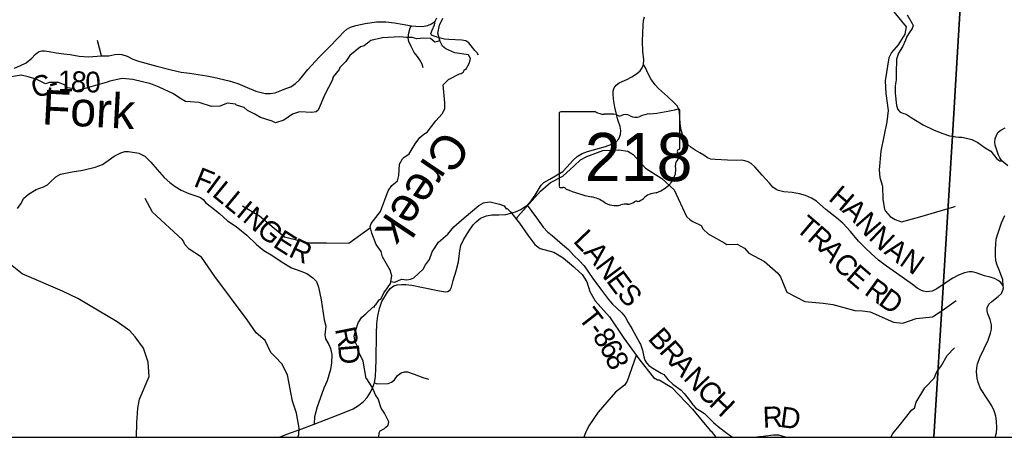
# Model space of a CAD drawing. Extents: x -1.8 to 75.7, y -2 to 25.
# Drawn here: x 3.564 to 6.256, y 14.1 to 15.242 of the extents above; entities that cross this region are included whole.
import ezdxf

# ---------------------------------------------------------------- set-up
doc = ezdxf.new("R2010")
doc.units = 0
for name, color, linetype in [('GM_X_County_Road', 7, 'Continuous'), ('GM_X_County_Road_Text', 7, 'Continuous'), ('GM_X_Minor_River', 7, 'Continuous'), ('GM_X_Minor_River_Text', 7, 'Continuous'), ('GM_X_State_Location', 7, 'Continuous'), ('GM_X_State_Route', 7, 'Continuous'), ('GM_X_State_Shield', 7, 'Continuous'), ('GM_X_Township', 7, 'Continuous'), ('GM_X_Township_Road', 7, 'Continuous'), ('GM_X_Township_Road_Text', 7, 'Continuous'), ('GM_X_Township_ROW', 7, 'Continuous'), ('SH_Data', 7, 'Continuous')]:
    doc.layers.add(name, color=color, linetype=linetype)

msp = doc.modelspace()

# ---------------------------------------------------------------- linework, layer by layer
at = {"layer": 'GM_X_County_Road'}
for points in [[(3.5499, 15.1095), (3.5641, 15.116), (3.581, 15.1246), (3.5971, 15.1374), (3.6064, 15.1467), (3.6118, 15.1512), (3.6167, 15.1549), (3.6239, 15.1567), (3.6315, 15.157), (3.6439, 15.1549), (3.6636, 15.1512), (3.6843, 15.1493), (3.7013, 15.147), (3.726, 15.1425), (3.752, 15.1405), (3.7874, 15.143), (3.8078, 15.143), (3.8234, 15.1467), (3.8334, 15.1479), (3.8432, 15.147), (3.8572, 15.1425), (3.873, 15.1342), (3.8883, 15.1288), (3.9383, 15.1153), (3.9779, 15.1049), (4.0053, 15.0984), (4.0276, 15.096), (4.0521, 15.0921), (4.0753, 15.0891), (4.0939, 15.0851), (4.1363, 15.0746), (4.1602, 15.0677), (4.186, 15.0565), (4.2095, 15.0467), (4.2274, 15.0418), (4.2352, 15.0405), (4.2486, 15.04), (4.2623, 15.0421), (4.2802, 15.0493), (4.2909, 15.0537), (4.3047, 15.059), (4.3182, 15.0677), (4.3284, 15.0779), (4.3368, 15.0879), (4.3514, 15.1058), (4.3824, 15.1393), (4.4079, 15.1649), (4.4366, 15.1944), (4.45, 15.2091), (4.4582, 15.2163), (4.4682, 15.2221), (4.4826, 15.2261), (4.5082, 15.2319), (4.5391, 15.2363), (4.5647, 15.2361), (4.588, 15.2337), (4.6098, 15.2298), (4.6347, 15.2258), (4.6468, 15.2242), (4.664, 15.2237), (4.6796, 15.2263), (4.6896, 15.2309), (4.6999, 15.2381), (4.704, 15.247)], [(5.9902, 15.2557), (6.0037, 15.232), (6.0063, 15.2263), (6.0033, 15.2179), (5.9953, 15.206), (5.9887, 15.1967), (5.9858, 15.1862), (5.9769, 15.1678), (5.9661, 15.1503), (5.9612, 15.1342), (5.9602, 15.0962), (5.9603, 15.0776), (5.9574, 15.0615), (5.9572, 15.041), (5.9607, 15.0072), (5.9642, 14.9968), (5.9712, 14.9894), (5.9805, 14.9856), (5.9872, 14.9841), (6.0006, 14.9747), (6.0126, 14.9675), (6.0335, 14.9546), (6.0639, 14.9404), (6.0878, 14.9309), (6.106, 14.925), (6.1136, 14.9235), (6.1229, 14.9216), (6.1313, 14.9213)], [(6.0996, 14.5252), (6.0918, 14.52), (6.0887, 14.5179), (6.0711, 14.506), (6.0582, 14.4999), (6.0513, 14.4991), (6.0427, 14.4983), (6.035, 14.4997), (6.0293, 14.5017), (6.0176, 14.5082), (6.0046, 14.5182), (5.9608, 14.5494), (5.9338, 14.5685), (5.9117, 14.5847), (5.8922, 14.602), (5.8749, 14.6184), (5.8571, 14.6367), (5.8354, 14.6631), (5.814, 14.6854), (5.7966, 14.7004), (5.768, 14.7233), (5.742, 14.7455), (5.7282, 14.7542), (5.7122, 14.7611), (5.6957, 14.7655), (5.6754, 14.7694), (5.6525, 14.7716), (5.6385, 14.7753), (5.6316, 14.7781), (5.6227, 14.7846), (5.6134, 14.795), (5.5933, 14.8173), (5.5738, 14.8396), (5.5636, 14.8485), (5.5553, 14.8534), (5.5462, 14.8565), (5.5369, 14.8581), (5.5229, 14.8575), (5.4989, 14.8577), (5.4648, 14.8597), (5.453, 14.8611), (5.4443, 14.8644), (5.4338, 14.8713), (5.4228, 14.8782), (5.41, 14.8851), (5.3999, 14.8924), (5.391, 14.8999), (5.3828, 14.9106), (5.3772, 14.9228), (5.3717, 14.9405), (5.3693, 14.9583), (5.3682, 14.9743), (5.3677, 14.9904), (5.3651, 14.9994), (5.3609, 15.0068), (5.355, 15.0134), (5.3345, 15.0324), (5.3102, 15.054), (5.3013, 15.0639), (5.2893, 15.0809), (5.2829, 15.0919), (5.2735, 15.1128), (5.2689, 15.12)], [(6.2437, 14.8648), (6.24, 14.8717), (6.2342, 14.888), (6.2306, 14.8995), (6.2298, 14.9076), (6.2308, 14.9167), (6.2343, 14.9265), (6.2392, 14.9344), (6.2459, 14.9397), (6.258, 14.9463)], [(6.1313, 14.9213), (6.1398, 14.921), (6.1521, 14.9184), (6.1664, 14.9144), (6.1836, 14.906), (6.2032, 14.8922), (6.2186, 14.8825), (6.2351, 14.8618), (6.2429, 14.8559), (6.2484, 14.856)], [(6.2651, 14.8426), (6.2484, 14.856), (6.2437, 14.8648)], [(6.2524, 14.5147), (6.2511, 14.5306), (6.242, 14.5555), (6.2357, 14.5711), (6.2327, 14.5831), (6.2319, 14.5969), (6.2317, 14.614), (6.2321, 14.6296), (6.2335, 14.6416), (6.2384, 14.6594), (6.2477, 14.6866), (6.2574, 14.7069)], [(6.2304, 14.1), (6.2341, 14.1124), (6.2353, 14.1259), (6.2346, 14.1443), (6.2328, 14.1575), (6.228, 14.1724), (6.2211, 14.1863), (6.21, 14.2043), (6.1908, 14.2339), (6.1838, 14.2501), (6.1809, 14.2622), (6.1792, 14.2793), (6.1806, 14.2902), (6.1827, 14.3007), (6.1899, 14.3203), (6.2116, 14.3656), (6.2182, 14.3848), (6.2205, 14.3957), (6.2205, 14.4076), (6.2168, 14.422), (6.2102, 14.4377), (6.2086, 14.4459), (6.2091, 14.4545), (6.2134, 14.4639), (6.2217, 14.4718), (6.2391, 14.4853), (6.2478, 14.4933), (6.2519, 14.5024), (6.253, 14.509), (6.2524, 14.5147), (6.2457, 14.5233), (6.2388, 14.5285), (6.2284, 14.5346), (6.2173, 14.5379), (6.2016, 14.5417), (6.1783, 14.55), (6.1681, 14.5526), (6.1598, 14.5529), (6.1468, 14.5502), (6.13, 14.5435), (6.1144, 14.535), (6.0996, 14.5252)]]:
    msp.add_lwpolyline(points, dxfattribs=at)
at = {"layer": 'GM_X_Minor_River'}
for points in [[(5.9533, 15.2638), (5.9868, 15.2229), (5.9832, 15.2025), (5.9657, 15.1731), (5.9469, 15.1524), (5.94, 15.1378), (5.9298, 15.0751), (5.9314, 15.0401), (5.9383, 14.994), (5.9347, 14.9633), (5.9183, 14.883), (5.9133, 14.8315), (5.9153, 14.8102), (5.9222, 14.7868), (5.9234, 14.7503), (5.9278, 14.7236), (5.9303, 14.7186), (5.9439, 14.7037), (5.9568, 14.6953), (5.9748, 14.6894), (6.0247, 14.703), (6.1174, 14.7308), (6.122, 14.7318)], [(4.6447, 14.9023), (4.6581, 14.9196), (4.669, 14.9287), (4.6781, 14.9344), (4.7011, 14.9653), (4.7185, 14.9851), (4.7257, 14.9988), (4.7257, 15.0144), (4.7211, 15.0645), (4.7358, 15.079), (4.7664, 15.0943), (4.7706, 15.0954), (4.7762, 15.0985), (4.7808, 15.1069), (4.7838, 15.1057), (4.7936, 15.1247), (4.7962, 15.1362), (4.7906, 15.1464), (4.7535, 15.1513), (4.7289, 15.1622), (4.7195, 15.1702), (4.713, 15.1823), (4.7073, 15.2055), (4.7115, 15.2272), (4.7209, 15.2462)], [(4.7126, 15.184), (4.699, 15.1804), (4.6869, 15.1906), (4.6677, 15.1921), (4.6499, 15.1898), (4.6367, 15.1935), (4.6208, 15.1935), (4.603, 15.1954), (4.5554, 15.1922), (4.524, 15.1849), (4.5055, 15.1712), (4.4957, 15.1677), (4.4662, 15.1445), (4.4553, 15.1281), (4.4387, 15.1117), (4.4371, 15.1064), (4.4205, 15.0862), (4.4183, 15.076), (4.3979, 15.0372), (4.3794, 14.9946), (4.3741, 14.99), (4.3628, 14.9888), (4.3291, 14.9899), (4.3095, 14.9837), (4.2861, 14.9677), (4.2634, 14.9597), (4.2543, 14.9646), (4.2218, 14.9748), (4.207, 14.9843), (4.1862, 14.9937), (4.1772, 15.002), (4.1594, 15.0073), (4.1567, 15.0085), (4.1537, 15.0111), (4.1318, 15.0137), (4.1106, 15.0057), (4.0883, 15.0052), (4.0543, 15.0154), (4.0169, 15.0187), (4.0017, 15.0275), (3.9843, 15.0392), (3.9446, 15.0577), (3.9223, 15.0672), (3.8728, 15.0788), (3.8437, 15.0814), (3.81, 15.0737), (3.8025, 15.0718), (3.739, 15.053), (3.719, 15.0473), (3.7076, 15.0537), (3.6948, 15.0563), (3.688, 15.0628), (3.6702, 15.0707), (3.6456, 15.0706), (3.6343, 15.0668), (3.6089, 15.0796), (3.587, 15.0857), (3.5677, 15.0909), (3.5307, 15.0844)], [(4.482, 14.3905), (4.4824, 14.3932), (4.4888, 14.413), (4.499, 14.4282), (4.51, 14.4373), (4.5296, 14.4556), (4.5345, 14.4572), (4.533, 14.4594), (4.5383, 14.4644), (4.5473, 14.4773), (4.5507, 14.4781), (4.559, 14.4956), (4.5696, 14.5093), (4.5775, 14.5207), (4.5809, 14.5416), (4.5783, 14.5511), (4.5775, 14.5549), (4.5559, 14.5933), (4.5518, 14.6085), (4.5381, 14.627), (4.5264, 14.6586), (4.5215, 14.6764), (4.5249, 14.6852), (4.5501, 14.7175), (4.5709, 14.7746), (4.5815, 14.7883), (4.5969, 14.8016), (4.6003, 14.8161), (4.6022, 14.8472), (4.6105, 14.8613), (4.6143, 14.8655), (4.6283, 14.875), (4.6447, 14.9023)], [(4.9215, 14.6977), (4.9252, 14.7036), (4.9878, 14.7734), (5.0149, 14.7972), (5.0484, 14.8143), (5.0798, 14.8426), (5.097, 14.8591), (5.1139, 14.8684), (5.1578, 14.8849), (5.2017, 14.8865), (5.2266, 14.8827), (5.241, 14.8735), (5.2747, 14.8364), (5.3195, 14.8076), (5.3526, 14.7765), (5.3871, 14.704), (5.397, 14.6946), (5.4044, 14.6902), (5.4264, 14.6792), (5.4321, 14.6692), (5.4461, 14.657), (5.4911, 14.6307)], [(4.3237, 14.1), (4.3269, 14.1076), (4.3278, 14.1254), (4.3203, 14.1663), (4.3096, 14.1989), (4.2955, 14.2707), (4.2806, 14.3012), (4.2637, 14.3185), (4.2501, 14.3318), (4.2349, 14.3649), (4.2098, 14.3862), (4.186, 14.4215), (4.0969, 14.5402), (4.0604, 14.593), (4.027, 14.6142), (4.0153, 14.6271), (4.0118, 14.6363), (4.0082, 14.641), (3.9265, 14.7157), (3.9065, 14.7532)], [(4.5224, 14.6728), (4.464, 14.6299), (4.4028, 14.6307), (4.3533, 14.6307), (4.2877, 14.6473), (4.2191, 14.7049), (4.1727, 14.7318)], [(4.5785, 14.5266), (4.5896, 14.5246), (4.6074, 14.533), (4.6225, 14.5303), (4.6323, 14.5323), (4.641, 14.5365), (4.6667, 14.5597), (4.6728, 14.5715), (4.6841, 14.586), (4.6913, 14.6073), (4.7086, 14.6335), (4.7343, 14.656), (4.7509, 14.6754), (4.7789, 14.7002), (4.8189, 14.7341), (4.8321, 14.7414), (4.8352, 14.7418), (4.8503, 14.7444), (4.8756, 14.738), (4.8881, 14.7328), (4.8938, 14.7248), (4.8964, 14.7256), (4.9059, 14.7165), (4.9305, 14.6861), (4.9532, 14.6531), (4.9717, 14.6273), (4.9808, 14.6205), (4.9869, 14.6163), (5.0239, 14.6061), (5.0496, 14.5906), (5.0791, 14.5667), (5.0818, 14.5633), (5.1011, 14.5455), (5.114, 14.525), (5.1223, 14.4984), (5.1374, 14.473), (5.176, 14.4298), (5.2154, 14.3713), (5.2589, 14.3106), (5.2964, 14.264), (5.3074, 14.2571), (5.3123, 14.2575), (5.3467, 14.236), (5.4027, 14.1768), (5.4515, 14.1191), (5.4542, 14.1165), (5.4667, 14.1)], [(3.8834, 14.1), (3.8843, 14.1398), (3.8863, 14.1793), (3.8915, 14.2044), (3.9173, 14.2661), (3.9148, 14.3052), (3.902, 14.3438), (3.8794, 14.3748), (3.8645, 14.3911), (3.8306, 14.4163), (3.7228, 14.4799), (3.6806, 14.4998), (3.5706, 14.5474), (3.4833, 14.6164), (3.4673, 14.6266), (3.3882, 14.6489), (3.3722, 14.6568), (3.3406, 14.681)], [(5.4911, 14.6307), (5.4974, 14.6276), (5.525, 14.6283), (5.5451, 14.617), (5.5575, 14.6033), (5.5999, 14.5807), (5.6368, 14.5491), (5.644, 14.5386), (5.6584, 14.5032), (5.6613, 14.4971), (5.7104, 14.4712), (5.7602, 14.4673), (5.7869, 14.4635), (5.8469, 14.4467), (5.868, 14.4457), (5.8891, 14.4431), (5.9529, 14.4149), (5.9785, 14.4125), (6.0148, 14.4254), (6.0588, 14.4293), (6.08, 14.4431), (6.0861, 14.4471), (6.124, 14.4743)], [(4.5453, 14.1), (4.5465, 14.1125), (4.5496, 14.1174), (4.5613, 14.1243), (4.5647, 14.1281), (4.5715, 14.1334), (4.573, 14.1422), (4.5609, 14.1665), (4.5518, 14.1801), (4.5434, 14.2056), (4.5362, 14.2166), (4.5275, 14.2375), (4.5128, 14.2602), (4.5105, 14.2606), (4.5029, 14.3085), (4.4881, 14.3385), (4.4862, 14.3503), (4.4809, 14.3613), (4.4786, 14.3768), (4.482, 14.3905)], [(5.2495, 14.3238), (5.2249, 14.2536), (5.217, 14.2428), (5.1926, 14.2231), (5.1448, 14.1685), (5.1199, 14.1317), (5.1102, 14.1122), (5.1062, 14.1)], [(5.9452, 14.1), (5.9505, 14.1104), (5.9679, 14.1313), (6.0026, 14.1755), (6.0098, 14.1801), (6.0147, 14.1961), (6.0381, 14.2353), (6.0638, 14.2615), (6.0713, 14.2794), (6.0834, 14.2962), (6.0996, 14.3236), (6.1197, 14.3449)]]:
    msp.add_lwpolyline(points, dxfattribs=at)
at = {"layer": 'GM_X_State_Route'}
msp.add_lwpolyline([(4.2743, 14.1), (4.2938, 14.1084), (4.3355, 14.1235), (4.3687, 14.136), (4.4509, 14.168), (4.4752, 14.1783), (4.4902, 14.1873), (4.5035, 14.1978), (4.5136, 14.2093), (4.5228, 14.2236), (4.5294, 14.2371), (4.5335, 14.2489), (4.5364, 14.2659), (4.5377, 14.2882), (4.5385, 14.3112), (4.539, 14.3835), (4.5401, 14.41), (4.5425, 14.4325), (4.5475, 14.4519), (4.5541, 14.4712), (4.5689, 14.497), (4.5766, 14.5074), (4.5864, 14.5144), (4.5956, 14.5168), (4.6076, 14.5184), (4.6192, 14.5184), (4.636, 14.516), (4.662, 14.5107), (4.7116, 14.5002), (4.7274, 14.4978), (4.7341, 14.4989), (4.7407, 14.5037), (4.7442, 14.5109), (4.749, 14.5286), (4.7567, 14.5551), (4.763, 14.58), (4.7656, 14.5951), (4.7667, 14.6102), (4.7698, 14.6242), (4.7774, 14.6405), (4.7916, 14.6641), (4.8034, 14.6808), (4.8115, 14.6897), (4.8231, 14.6996), (4.8397, 14.7059), (4.8543, 14.7081), (4.8736, 14.7087), (4.8924, 14.7096), (4.9066, 14.7127), (4.9188, 14.7164), (4.9335, 14.7229), (4.9512, 14.7352), (4.9623, 14.7468), (4.973, 14.7625), (4.9896, 14.7894), (4.9964, 14.7966), (5.0128, 14.8064), (5.0482, 14.827), (5.0598, 14.8386), (5.0773, 14.8582), (5.088, 14.8678), (5.1013, 14.8761), (5.116, 14.8814), (5.1656, 14.8956), (5.183, 14.9019), (5.1944, 14.9081), (5.2016, 14.9164), (5.2066, 14.9284), (5.2075, 14.9393), (5.2053, 14.9505), (5.1994, 14.9679), (5.1905, 15.0027), (5.1868, 15.0245), (5.1859, 15.0396), (5.1863, 15.0475), (5.1887, 15.0556), (5.1944, 15.063), (5.2023, 15.0696), (5.2104, 15.0735), (5.2237, 15.079), (5.2368, 15.0857), (5.2504, 15.0938), (5.2604, 15.1023), (5.2654, 15.1104), (5.2689, 15.12), (5.2696, 15.1325), (5.2674, 15.1563), (5.2665, 15.1832), (5.2678, 15.2269), (5.2692, 15.2398), (5.272, 15.2503)], dxfattribs=at)
at = {"layer": 'GM_X_State_Shield'}
for p, q in [((5.3681, 14.8903), (5.3681, 14.995)), ((5.0385, 14.9866), (5.0385, 14.7865)), ((5.1383, 14.99), (5.0418, 14.99)), ((5.3681, 14.8903), (5.3681, 14.8903))]:
    msp.add_line(p, q, dxfattribs=at)
for centre, major_axis, start_param, end_param in [((5.2507, 15.2629), (0.3495, 0), 4.814394, 5.042369), ((5.3644, 14.9954), (0.00367, 0), 6.141152, 7.989035), ((5.0423, 14.987), (0.00382, 0), 1.712693, 3.28349), ((5.1613, 15.0133), (0.037, 0), 4.042523, 4.731795), ((5.1735, 14.8777), (0.133, 0), 1.404758, 1.657858), ((5.2037, 14.9881), (0.0107, 0), 3.836095, 5.185415), ((5.2194, 14.9649), (0.0222, 0), 0.950623, 2.079405), ((5.2481, 14.9967), (0.0267, 0), 4.081561, 5.145723), ((5.2953, 14.9289), (0.0703, 0), 1.699011, 2.107814), ((5.3672, 14.8826), (0.00568, 0), 1.883978, 3.671073), ((5.3642, 14.8899), (0.00393, 0), 5.05454, 6.418171), ((5.3812, 14.8465), (0.0248, 0), 2.387724, 3.262537), ((5.3311, 14.8694), (0.0341, 0), 5.934695, 6.695948), ((5.2703, 14.8332), (0.0874, 0), 5.101752, 6.440018), ((5.0423, 14.786), (0.00385, 0), 3.00124, 4.508301), ((5.0429, 14.8065), (0.0294, 0), 4.665946, 4.897461), ((5.0489, 14.7749), (0.0106, 0), 0.519207, 1.627899), ((5.1827, 14.9547), (0.2524, 0), 4.195997, 4.488961), ((5.1075, 14.6966), (0.079, 0), 0.823519, 1.323587), ((5.2465, 14.7671), (0.0282, 0), 4.937069, 5.64225), ((5.3071, 14.7303), (0.0479, 0), 1.647645, 2.488434), ((5.1929, 14.7739), (0.0501, 0), 4.026481, 4.996735), ((5.2219, 14.7048), (0.0412, 0), 1.495662, 1.94098), ((5.2255, 14.759), (0.0267, 0), 4.691044, 5.507374), ((5.2497, 14.7396), (0.00752, 0), 1.147584, 2.315152)]:
    msp.add_ellipse(centre, major_axis=major_axis, ratio=0.8, start_param=start_param, end_param=end_param, dxfattribs=at)
at = {"layer": 'GM_X_Township'}
for points in [[(2.1, 17.3659), (2.1, 14.1), (6.0631, 14.1)], [(6.0631, 14.1), (6.0891, 14.525), (6.1136, 14.9242), (6.1259, 15.1242), (6.1707, 15.8638), (6.1898, 16.179), (6.2265, 16.7539), (6.252, 17.1543), (5.4813, 17.1939), (5.2191, 17.2074), (4.6712, 17.2345), (4.4195, 17.2469), (3.6863, 17.2831), (3.1354, 17.3103), (2.1, 17.3659)], [(8.9, 17.0276), (8.8908, 17.028), (8.4894, 17.0481), (7.3049, 17.1072), (7.1962, 17.1121), (6.252, 17.1543), (6.2265, 16.7539), (6.1898, 16.179), (6.1707, 15.8638), (6.1259, 15.1242), (6.1136, 14.9242), (6.0891, 14.525), (6.0631, 14.1)], [(6.0631, 14.1), (8.9, 14.1), (8.9, 17.0276)]]:
    msp.add_lwpolyline(points, dxfattribs=at)
at = {"layer": 'GM_X_Township_Road'}
for points in [[(4.818, 15.1452), (4.8145, 15.1512), (4.8082, 15.1581), (4.7982, 15.1709), (4.7917, 15.1788), (4.7834, 15.1842), (4.7722, 15.1867), (4.7371, 15.1879), (4.7247, 15.1886), (4.7108, 15.1928), (4.6971, 15.1972), (4.6894, 15.2002), (4.6873, 15.2047), (4.691, 15.2137), (4.698, 15.2284), (4.6999, 15.2381)], [(4.6668, 15.1107), (4.6645, 15.1207), (4.6566, 15.1335), (4.6512, 15.1412), (4.6426, 15.1521), (4.634, 15.1688), (4.628, 15.1828), (4.6257, 15.193), (4.6275, 15.206), (4.631, 15.2198), (4.6347, 15.2258)], [(3.5575, 14.7259), (3.5669, 14.7388), (3.5755, 14.7537), (3.5879, 14.7649), (3.6092, 14.7774), (3.6286, 14.7848), (3.6397, 14.7903), (3.6453, 14.7961), (3.6625, 14.8127), (3.6751, 14.8193), (3.707, 14.8265), (3.7366, 14.831), (3.7704, 14.8389), (3.7898, 14.8459), (3.8052, 14.8573), (3.8224, 14.8691), (3.8406, 14.8777), (3.8516, 14.8813), (3.861, 14.8813), (3.8895, 14.8773), (3.9055, 14.8691), (3.922, 14.8526), (3.94, 14.8325), (3.9591, 14.8104), (3.9742, 14.7968), (3.9888, 14.7858), (4.0054, 14.7759), (4.0262, 14.7673), (4.0454, 14.7606), (4.0581, 14.7556), (4.065, 14.7506), (4.0728, 14.7413), (4.0878, 14.7295), (4.1096, 14.7122), (4.1321, 14.6924), (4.1555, 14.6768), (4.1845, 14.6526), (4.2111, 14.6277), (4.231, 14.6112), (4.2554, 14.5961), (4.281, 14.5786), (4.3071, 14.5635), (4.3321, 14.5544), (4.3491, 14.5482), (4.3651, 14.5362), (4.3752, 14.5266), (4.3802, 14.5111), (4.3883, 14.4763), (4.3958, 14.4215), (4.4003, 14.4042), (4.3984, 14.3803), (4.3996, 14.3697), (4.4089, 14.3537), (4.4135, 14.3429), (4.4168, 14.3262), (4.4164, 14.3036), (4.413, 14.2857), (4.4041, 14.2543), (4.3951, 14.2341), (4.3849, 14.2066), (4.377, 14.1834), (4.3701, 14.1556), (4.3687, 14.136)], [(4.9512, 14.7352), (4.9768, 14.7007), (4.9948, 14.675), (5.008, 14.6608), (5.0192, 14.6517), (5.0475, 14.6276), (5.0639, 14.6137), (5.0785, 14.5975), (5.0942, 14.5829), (5.1072, 14.5694), (5.1186, 14.5514), (5.1307, 14.5341), (5.1541, 14.5029), (5.1733, 14.4773), (5.1844, 14.4639), (5.1949, 14.4545), (5.2098, 14.4406), (5.2191, 14.4299), (5.2275, 14.4137), (5.2371, 14.3973), (5.2533, 14.3679), (5.2591, 14.3575)], [(5.2591, 14.3575), (5.2606, 14.3547), (5.2667, 14.3385), (5.2697, 14.3198), (5.2724, 14.3109), (5.277, 14.3039), (5.2836, 14.2968), (5.295, 14.2891), (5.3178, 14.2758), (5.3244, 14.2715), (5.3356, 14.2581), (5.3497, 14.2458), (5.3718, 14.2289), (5.3803, 14.2195), (5.3948, 14.2015), (5.4044, 14.1889)], [(4.5335, 14.2489), (4.5409, 14.2461), (4.5715, 14.2474), (4.5798, 14.2509), (4.5886, 14.2568), (4.5967, 14.2693), (4.6026, 14.274), (4.6068, 14.2766), (4.6158, 14.2793), (4.6244, 14.2791), (4.6423, 14.2725), (4.6656, 14.2636), (4.681, 14.259)], [(5.4044, 14.1889), (5.4056, 14.1874), (5.4122, 14.1796), (5.4261, 14.1712), (5.4361, 14.1651), (5.4603, 14.1404), (5.4733, 14.1293), (5.4897, 14.1172), (5.507, 14.1037), (5.5134, 14.1)], [(5.57, 14.1), (5.5961, 14.1033), (5.6244, 14.1067), (5.6378, 14.1065), (5.6567, 14.1012), (5.6613, 14.1)]]:
    msp.add_lwpolyline(points, dxfattribs=at)
at = {"layer": 'GM_X_Township_ROW'}
msp.add_lwpolyline([(3.7874, 15.143), (3.7764, 15.185)], dxfattribs=at)
at = {"layer": 'SH_Data'}
msp.add_line((2.1, 14.1), (8.9, 14.1), dxfattribs=at)

# ---------------------------------------------------------------- texts
at = {"layer": 'GM_X_County_Road_Text'}
for s, rotation, p in [('1', 359.5811, (3.6679, 15.0464)), ('8', 354.6607, (3.7016, 15.0462)), ('0', 1.4818, (3.7439, 15.0427)), ('C', 18.9515, (3.6062, 15.026)), ('-', 14.9583, (3.6494, 15.0409)), ('H', 319.4556, (5.7722, 14.7504)), ('A', 316.9297, (5.8097, 14.7183)), ('T', 319.5063, (5.682, 14.6682)), ('N', 310.932, (5.8451, 14.6853)), ('R', 318.886, (5.7142, 14.6407)), ('N', 316.5339, (5.8821, 14.6432)), ('A', 311.2869, (5.748, 14.6114)), ('A', 323.4664, (5.9241, 14.6039)), ('C', 314.4447, (5.7833, 14.5714)), ('N', 324.9857, (5.9656, 14.5732)), ('E', 319.17, (5.8197, 14.5346)), ('R', 324.1743, (5.87, 14.4928)), ('D', 324.6199, (5.9082, 14.4652))]:
    msp.add_text(s, height=0.0568, rotation=rotation, dxfattribs=at).set_placement(p)
at = {"layer": 'GM_X_Minor_River_Text'}
for s, rotation, p in [('Fork', 357.013, (3.6231, 14.9563)), ('Creek', 236.1304, (4.7215, 14.9457))]:
    msp.add_text(s, height=0.09469, rotation=rotation, dxfattribs=at).set_placement(p)
at = {"layer": 'GM_X_State_Location'}
msp.add_text('218', height=0.000189, rotation=0, dxfattribs=at).set_placement((5.1327, 14.8595))
for s in ['s', 'r']:
    msp.add_text(s, height=0.000189, dxfattribs=at).set_placement((5.1996, 14.8732))
at = {"layer": 'GM_X_State_Shield'}
msp.add_text('218', height=0.13184, dxfattribs=at).set_placement((5.1088, 14.8006))
at = {"layer": 'GM_X_Township_Road_Text'}
for s, rotation, p in [('F', 337.6802, (4.0366, 14.7878)), ('I', 323.4986, (4.0689, 14.7751)), ('L', 320.6334, (4.087, 14.7617)), ('L', 320.4721, (4.1198, 14.7348)), ('I', 320.4393, (4.1526, 14.7077)), ('N', 319.5629, (4.1704, 14.693)), ('G', 319.276, (4.2084, 14.6606)), ('E', 327.3764, (4.2533, 14.6228)), ('R', 334.7222, (4.2961, 14.596)), ('L', 313.7196, (5.0744, 14.6349)), ('A', 310.7937, (5.1033, 14.6048)), ('N', 306.8054, (5.1353, 14.5677)), ('E', 306.7165, (5.1653, 14.5277)), ('S', 312.0447, (5.1943, 14.4892)), ('T', 308.0554, (5.0885, 14.4265)), ('R', 281.2384, (4.4254, 14.3963)), ('-', 306.8199, (5.1146, 14.3933)), ('B', 311.3477, (5.2787, 14.3689)), ('8', 303.4072, (5.128, 14.3754)), ('D', 274.719, (4.4343, 14.3522)), ('6', 298.8464, (5.1467, 14.3472)), ('R', 311.3464, (5.3095, 14.3339)), ('8', 293.6243, (5.163, 14.3178)), ('A', 311.6869, (5.3406, 14.2986)), ('N', 314.0513, (5.3756, 14.2594)), ('C', 315.9732, (5.4118, 14.222)), ('H', 316.1221, (5.4455, 14.1894)), ('R', 2.5241, (5.5963, 14.1263)), ('D', 352.274, (5.6403, 14.1285))]:
    msp.add_text(s, height=0.0568, rotation=rotation, dxfattribs=at).set_placement(p)

doc.saveas('drawing.dxf')
